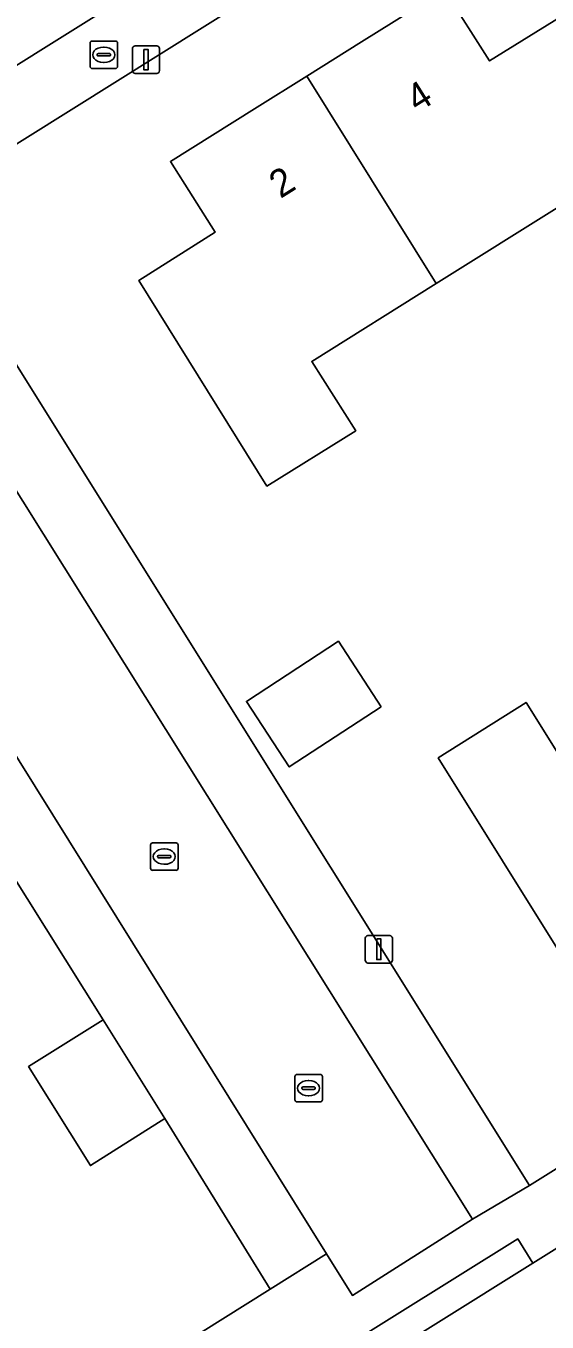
# Model space of a CAD drawing. Extents: x 157767 to 159172, y 387839 to 389425.
# Drawn here: x 158585.08 to 158604.04, y 388312.03 to 388359.2 of the extents above; entities that cross this region are included whole.
import ezdxf

# ---------------------------------------------------------------- set-up
doc = ezdxf.new("R2010")
doc.units = 0
for name, color, linetype in [('IMGEO_Brandkraan', 7, 'Continuous'), ('IMGEO_Erf', 7, 'Continuous'), ('IMGEO_Kolk', 7, 'Continuous'), ('IMGEO_Lichtmast', 7, 'Continuous'), ('IMGEO_Pand', 7, 'Continuous'), ('IMGEO_Pand_nummerreeks', 7, 'Continuous'), ('IMGEO_Rijbaan_lokaal_open', 7, 'Continuous'), ('IMGEO_Voetpad_open', 7, 'Continuous')]:
    doc.layers.add(name, color=color, linetype=linetype)

msp = doc.modelspace()

# ---------------------------------------------------------------- linework, layer by layer
at = {"layer": 'IMGEO_Brandkraan'}
for p, q in [((158587.415, 388357.724), (158587.415, 388358.576)), ((158587.49, 388358.65), (158588.342, 388358.65)), ((158588.416, 388358.576), (158588.416, 388357.724)), ((158587.674, 388358.144), (158587.674, 388358.156)), ((158588.112, 388358.107), (158587.714, 388358.107)), ((158587.717, 388358.193), (158588.115, 388358.193)), ((158587.903, 388358.43), (158587.928, 388358.43)), ((158588.158, 388358.156), (158588.158, 388358.144)), ((158588.342, 388357.65), (158587.49, 388357.65)), ((158587.926, 388357.87), (158587.901, 388357.87))]:
    msp.add_line(p, q, dxfattribs=at)
for points in [[(158587.415, 388357.724), (158587.415, 388358.576)], [(158587.49, 388358.65), (158588.342, 388358.65)], [(158588.416, 388358.576), (158588.416, 388357.724)], [(158588.342, 388357.65), (158587.49, 388357.65)]]:
    msp.add_lwpolyline(points, dxfattribs=at)
for centre, radius, start, end in [((158587.492, 388358.574), 0.0765, 91.552, 178.448), ((158587.492, 388358.574), 0.0765, 91.552, 178.448), ((158588.34, 388358.574), 0.0765, 1.552, 88.448), ((158588.34, 388358.574), 0.0765, 1.552, 88.448), ((158587.714, 388358.153), 0.0403, 85.8775, 175.7526), ((158587.711, 388358.143), 0.0366, 178.938, 274.7102), ((158588.115, 388358.15), 0.043, 264.8664, 352.4533), ((158588.119, 388358.155), 0.0386, 1.7309, 96.639), ((158587.492, 388357.726), 0.0765, 181.552, 268.448), ((158587.492, 388357.726), 0.0765, 181.552, 268.448), ((158588.34, 388357.726), 0.0765, 271.552, 358.448), ((158588.34, 388357.726), 0.0765, 271.552, 358.448)]:
    msp.add_arc(centre, radius, start, end, dxfattribs=at)
for centre, major_axis, ratio, start_param, end_param in [((158587.902, 388358.15), (-0.387, 0.002), 0.722429, 4.712389, 7.853982), ((158587.927, 388358.15), (-0.39, 0.002), 0.717154, 1.570796, 4.712389)]:
    msp.add_ellipse(centre, major_axis=major_axis, ratio=ratio, start_param=start_param, end_param=end_param, dxfattribs=at)
at = {"layer": 'IMGEO_Erf'}
for points in [[(158666.035, 388405.812), (158581.849, 388353.107)], [(158581.666, 388351.761), (158603.405, 388317.002), (158686.836, 388369.127)], [(158615.282, 388359.38), (158610.737, 388356.536), (158612.327, 388353.995), (158609.236, 388352.061), (158606.194, 388350.157), (158604.604, 388352.699), (158600.013, 388349.826), (158595.48, 388346.99), (158597.084, 388344.469), (158593.852, 388342.451), (158589.188, 388349.931), (158591.968, 388351.699), (158590.341, 388354.262), (158593.395, 388356.177), (158595.299, 388357.371), (158597.292, 388358.621), (158600.312, 388360.515), (158601.953, 388357.924), (158604.56, 388359.544)], [(158604.758, 388325.061), (158600.081, 388332.559), (158603.28, 388334.582), (158604.879, 388332.018)], [(158568.709, 388297.399), (158593.97, 388313.222), (158590.139, 388319.433), (158587.429, 388317.723), (158585.178, 388321.33), (158587.891, 388323.028), (158584.431, 388328.554), (158581.719, 388326.857), (158579.455, 388330.517)]]:
    msp.add_lwpolyline(points, dxfattribs=at)
msp.add_lwpolyline([(158598.012, 388334.425), (158594.66, 388332.233), (158593.101, 388334.617), (158596.453, 388336.809)], close=True, dxfattribs=at)
at = {"layer": 'IMGEO_Kolk'}
for p, q in [((158589.615, 388328.544), (158589.615, 388329.396)), ((158589.69, 388329.47), (158590.542, 388329.47)), ((158590.616, 388329.396), (158590.616, 388328.544)), ((158589.874, 388328.964), (158589.874, 388328.976)), ((158590.312, 388328.927), (158589.914, 388328.927)), ((158589.917, 388329.013), (158590.315, 388329.013)), ((158590.103, 388329.25), (158590.128, 388329.25)), ((158590.358, 388328.976), (158590.358, 388328.964)), ((158590.542, 388328.47), (158589.69, 388328.47)), ((158590.126, 388328.69), (158590.101, 388328.69)), ((158594.865, 388320.116), (158594.865, 388320.968)), ((158594.94, 388321.042), (158595.792, 388321.042)), ((158595.353, 388320.822), (158595.378, 388320.822)), ((158595.866, 388320.968), (158595.866, 388320.116)), ((158595.124, 388320.536), (158595.124, 388320.548)), ((158595.562, 388320.499), (158595.164, 388320.499)), ((158595.167, 388320.585), (158595.565, 388320.585)), ((158595.608, 388320.548), (158595.608, 388320.536)), ((158595.792, 388320.042), (158594.94, 388320.042)), ((158595.376, 388320.262), (158595.351, 388320.262))]:
    msp.add_line(p, q, dxfattribs=at)
for points in [[(158589.615, 388328.544), (158589.615, 388329.396)], [(158589.69, 388329.47), (158590.542, 388329.47)], [(158590.616, 388329.396), (158590.616, 388328.544)], [(158590.542, 388328.47), (158589.69, 388328.47)], [(158594.865, 388320.116), (158594.865, 388320.968)], [(158594.94, 388321.042), (158595.792, 388321.042)], [(158595.866, 388320.968), (158595.866, 388320.116)], [(158595.792, 388320.042), (158594.94, 388320.042)]]:
    msp.add_lwpolyline(points, dxfattribs=at)
for centre, radius, start, end in [((158589.692, 388329.394), 0.0765, 91.552, 178.448), ((158589.692, 388329.394), 0.0765, 91.552, 178.448), ((158590.54, 388329.394), 0.0765, 1.552, 88.448), ((158590.54, 388329.394), 0.0765, 1.552, 88.448), ((158589.914, 388328.973), 0.0403, 85.8775, 175.7526), ((158589.911, 388328.963), 0.0366, 178.938, 274.7102), ((158590.315, 388328.97), 0.043, 264.8664, 352.4533), ((158590.319, 388328.975), 0.0386, 1.7309, 96.639), ((158589.692, 388328.546), 0.0765, 181.552, 268.448), ((158589.692, 388328.546), 0.0765, 181.552, 268.448), ((158590.54, 388328.546), 0.0765, 271.552, 358.448), ((158590.54, 388328.546), 0.0765, 271.552, 358.448), ((158594.942, 388320.966), 0.0765, 91.552, 178.448), ((158594.942, 388320.966), 0.0765, 91.552, 178.448), ((158595.79, 388320.966), 0.0765, 1.552, 88.448), ((158595.79, 388320.966), 0.0765, 1.552, 88.448), ((158595.164, 388320.545), 0.0403, 85.8775, 175.7526), ((158595.161, 388320.535), 0.0366, 178.938, 274.7102), ((158595.565, 388320.542), 0.043, 264.8664, 352.4533), ((158595.569, 388320.547), 0.0386, 1.7309, 96.639), ((158594.942, 388320.118), 0.0765, 181.552, 268.448), ((158594.942, 388320.118), 0.0765, 181.552, 268.448), ((158595.79, 388320.118), 0.0765, 271.552, 358.448), ((158595.79, 388320.118), 0.0765, 271.552, 358.448)]:
    msp.add_arc(centre, radius, start, end, dxfattribs=at)
for centre, major_axis, ratio, start_param, end_param in [((158590.102, 388328.97), (-0.387, 0.002), 0.722429, 4.712389, 7.853982), ((158590.127, 388328.97), (-0.39, 0.002), 0.717154, 1.570796, 4.712389), ((158595.352, 388320.542), (-0.387, 0.002), 0.722429, 4.712389, 7.853982), ((158595.377, 388320.542), (-0.39, 0.002), 0.717154, 1.570796, 4.712389)]:
    msp.add_ellipse(centre, major_axis=major_axis, ratio=ratio, start_param=start_param, end_param=end_param, dxfattribs=at)
at = {"layer": 'IMGEO_Lichtmast'}
for p, q in [((158588.953, 388357.573), (158588.953, 388358.373)), ((158588.953, 388358.373), (158588.953, 388357.573)), ((158589.053, 388358.473), (158589.843, 388358.473)), ((158589.843, 388358.473), (158589.053, 388358.473)), ((158589.943, 388358.373), (158589.943, 388357.573)), ((158589.943, 388357.573), (158589.943, 388358.373)), ((158589.843, 388357.473), (158589.053, 388357.473)), ((158589.053, 388357.473), (158589.843, 388357.473)), ((158597.427, 388325.197), (158597.427, 388325.997)), ((158597.427, 388325.997), (158597.427, 388325.197)), ((158597.527, 388326.097), (158598.317, 388326.097)), ((158598.317, 388326.097), (158597.527, 388326.097)), ((158598.417, 388325.997), (158598.417, 388325.197)), ((158598.417, 388325.197), (158598.417, 388325.997)), ((158598.317, 388325.097), (158597.527, 388325.097)), ((158597.527, 388325.097), (158598.317, 388325.097))]:
    msp.add_line(p, q, dxfattribs=at)
for points in [[(158589.373, 388358.348), (158589.523, 388358.348), (158589.523, 388357.598), (158589.373, 388357.598), (158589.373, 388358.348)], [(158597.847, 388325.972), (158597.997, 388325.972), (158597.997, 388325.222), (158597.847, 388325.222), (158597.847, 388325.972)]]:
    msp.add_lwpolyline(points, dxfattribs=at)
for centre, start, end in [((158589.053, 388358.373), 90, 180), ((158589.053, 388358.373), 90, 180), ((158589.843, 388358.373), 0, 90), ((158589.843, 388358.373), 360, 90), ((158589.053, 388357.573), 180, 270), ((158589.053, 388357.573), 180, 270), ((158589.843, 388357.573), 270, 0), ((158589.843, 388357.573), 270, 0), ((158597.527, 388325.997), 90, 180), ((158597.527, 388325.997), 90, 180), ((158598.317, 388325.997), 0, 90), ((158598.317, 388325.997), 360, 90), ((158597.527, 388325.197), 180, 270), ((158597.527, 388325.197), 180, 270), ((158598.317, 388325.197), 270, 0), ((158598.317, 388325.197), 270, 0)]:
    msp.add_arc(centre, 0.1, start, end, dxfattribs=at)
at = {"layer": 'IMGEO_Pand'}
for points in [[(158609.236, 388352.061), (158604.56, 388359.544), (158601.953, 388357.924), (158600.312, 388360.515), (158597.292, 388358.621), (158595.299, 388357.371), (158600.013, 388349.826), (158604.604, 388352.699), (158606.194, 388350.157)], [(158600.013, 388349.826), (158595.299, 388357.371), (158593.395, 388356.177), (158590.341, 388354.262), (158591.968, 388351.699), (158589.188, 388349.931), (158593.852, 388342.451), (158597.084, 388344.469), (158595.48, 388346.99)], [(158598.012, 388334.425), (158596.453, 388336.809), (158593.101, 388334.617), (158594.66, 388332.233)], [(158614.124, 388327.3), (158609.4, 388334.848), (158604.879, 388332.018), (158603.28, 388334.582), (158600.081, 388332.559), (158604.758, 388325.061), (158607.534, 388326.804), (158609.168, 388324.207), (158612.196, 388326.097)], [(158587.891, 388323.028), (158585.178, 388321.33), (158587.429, 388317.723), (158590.139, 388319.433)]]:
    msp.add_lwpolyline(points, close=True, dxfattribs=at)
at = {"layer": 'IMGEO_Rijbaan_lokaal_open'}
msp.add_lwpolyline([(158580.686, 388355.237), (158667.387, 388409.481)], dxfattribs=at)
for points in [[(158579.749, 388350.22), (158575.451, 388347.503), (158596.02, 388314.508), (158596.962, 388312.998), (158601.325, 388315.771)], [(158608.945, 388317.563), (158603.525, 388314.176), (158596.754, 388309.944), (158596.235, 388309.62), (158594.333, 388308.431), (158598.054, 388302.463), (158607.727, 388308.498), (158608.521, 388308.993), (158612.961, 388311.763), (158613.957, 388312.384), (158633.989, 388324.881), (158635.697, 388325.947), (158646.169, 388332.48), (158642.417, 388338.483), (158642.207, 388338.352), (158637.691, 388335.529), (158627.045, 388328.875), (158622.545, 388326.063), (158612.124, 388319.55)]]:
    msp.add_lwpolyline(points, close=True, dxfattribs=at)
at = {"layer": 'IMGEO_Voetpad_open'}
for points in [[(158667.387, 388409.481), (158580.686, 388355.237)], [(158581.849, 388353.107), (158666.035, 388405.812)], [(158692.048, 388372.383), (158686.836, 388369.127), (158603.405, 388317.002), (158601.325, 388315.771), (158596.962, 388312.998), (158596.02, 388314.508), (158593.97, 388313.222), (158568.709, 388297.399)], [(158596.235, 388309.62), (158596.754, 388309.944), (158596.203, 388310.826), (158602.974, 388315.058), (158603.525, 388314.176), (158608.945, 388317.563), (158608.653, 388318.032), (158611.834, 388320.015), (158612.124, 388319.55), (158622.545, 388326.063), (158622.262, 388326.517), (158626.762, 388329.329), (158627.045, 388328.875), (158637.691, 388335.529), (158637.408, 388335.98), (158641.918, 388338.813)]]:
    msp.add_lwpolyline(points, dxfattribs=at)
for points in [[(158581.666, 388351.761), (158579.749, 388350.22), (158601.325, 388315.771), (158603.405, 388317.002)], [(158575.451, 388347.503), (158573.406, 388346.23), (158576.434, 388341.364), (158578.702, 388337.711), (158582.149, 388332.198), (158584.431, 388328.554), (158587.891, 388323.028), (158590.139, 388319.433), (158593.97, 388313.222), (158596.02, 388314.508)], [(158603.525, 388314.176), (158602.974, 388315.058), (158596.203, 388310.826), (158596.754, 388309.944)]]:
    msp.add_lwpolyline(points, close=True, dxfattribs=at)

# ---------------------------------------------------------------- texts
at = {"layer": 'IMGEO_Pand_nummerreeks'}
for s, p in [('4', (158599.328, 388356.027)), ('2', (158594.341, 388352.899))]:
    msp.add_text(s, height=1, rotation=32.0926, dxfattribs=at).set_placement(p)

doc.saveas('drawing.dxf')
